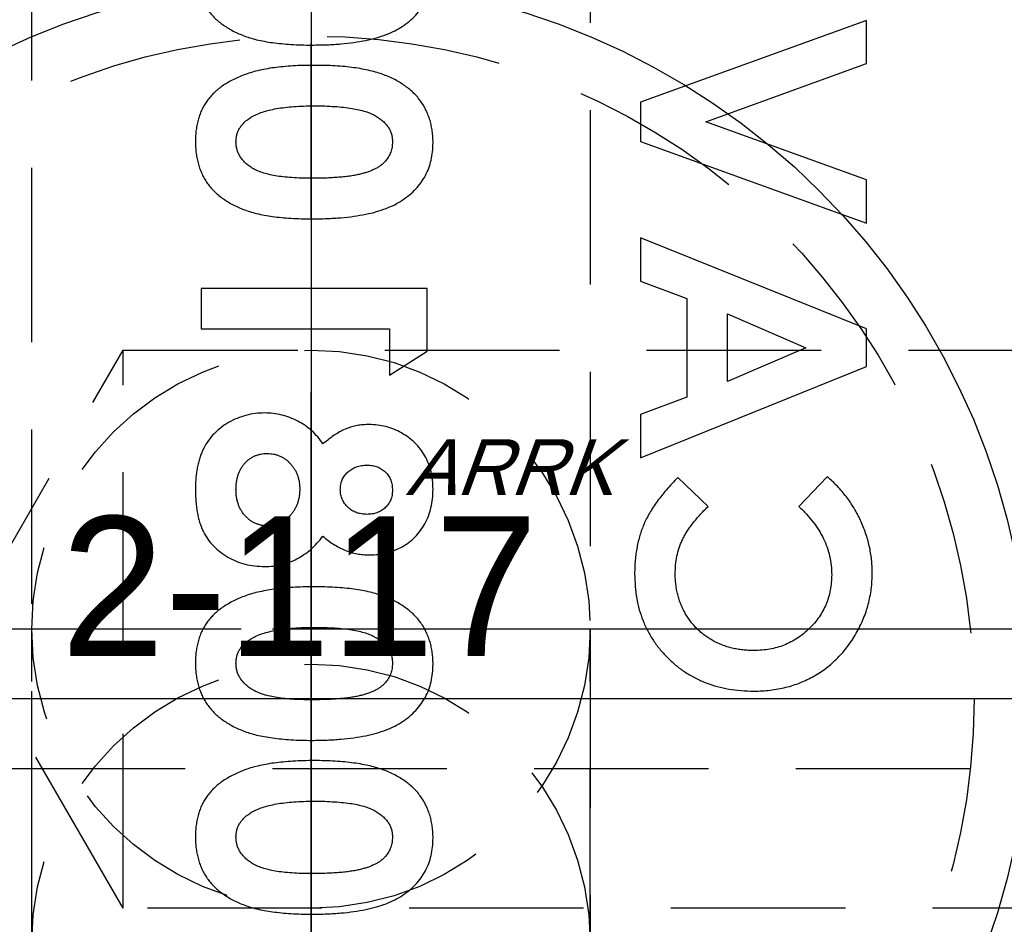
# Model space of a CAD drawing. Extents: x 2651 to 11825, y -3833 to 1075.
# Tile 266 of 656: x 4229 to 4243, y 252 to 265. Entities that reach past the tile are written whole.
import ezdxf

# ---------------------------------------------------------------- set-up
doc = ezdxf.new("R2010")
doc.units = 0
doc.header["$LTSCALE"] = 10
for name, pattern in [('CENTER', [2, 1.25, -0.25, 0.25, -0.25]), ('CNSCEN', [17, 15, -1, 0, -1]), ('CNSHID', [4, 3, -1]), ('HIDDEN', [0.375, 0.25, -0.125])]:
    doc.linetypes.add(name, pattern=pattern)
doc.layers.get('0').update_dxf_attribs({"linetype": 'CONTINUOUS'})
doc.layers.get('Defpoints').update_dxf_attribs({"linetype": 'CONTINUOUS'})
for name, color, linetype in [('1', 7, 'CONTINUOUS'), ('9', 3, 'CONTINUOUS'), ('COOL', 150, 'HIDDEN'), ('DIM', 3, 'CONTINUOUS'), ('WL1-HL', 4, 'CNSHID'), ('WOR1-CL', 1, 'CNSCEN'), ('WOR1-DL', 7, 'CONTINUOUS')]:
    doc.layers.add(name, color=color, linetype=linetype)
doc.styles.add('china', font='txt')
doc.styles.get("Standard").update_dxf_attribs({"font": 'romans.shx'})
doc.dimstyles.new('MM& INCH5', dxfattribs={"dimtxt": 5, "dimasz": 2.5, "dimexe": 1, "dimexo": 0.5, "dimtad": 0, "dimrnd": 1.38778e-17, "dimzin": 9, "dimdsep": 46, "dimtxsty": 'Standard', "dimblk": 'CLOSED', "dimcen": 0, "dimclrd": 3, "dimclre": 3, "dimclrt": 3, "dimazin": 2, "dimtfac": 0.75, "dimtofl": 0, "dimtmove": 0, "dimatfit": 3, "dimfxl": 0, "dimtolj": 1, "dimarcsym": 0})

# ---------------------------------------------------------------- blocks, each defined once
blk = doc.blocks.new('DSD')
at = {"layer": '1', "color": 7, "linetype": 'Continuous'}
for p, q in [((477.228, 547.808), (477.636, 548.234)), ((478.936, 548.234), (479.37, 547.821)), ((479.905, 547.538), (476.666, 546.23)), ((479.905, 546.918), (479.905, 547.538)), ((479.241, 546.666), (479.905, 546.918)), ((479.241, 545.255), (479.241, 546.666)), ((477.535, 545.961), (478.659, 546.446)), ((478.659, 546.446), (478.659, 545.475)), ((483.499, 546.355), (482.959, 546.008)), ((483.499, 545.691), (483.499, 546.355)), ((476.666, 546.23), (476.666, 545.691)), ((478.659, 545.475), (477.535, 545.961)), ((482.959, 546.008), (482.959, 545.11)), ((476.666, 545.691), (479.905, 544.383)), ((486.198, 545.691), (483.499, 545.691)), ((486.198, 545.11), (486.198, 545.691)), ((479.905, 545.004), (479.241, 545.255)), ((479.905, 544.383), (479.905, 545.004)), ((482.959, 545.11), (486.198, 545.11)), ((476.666, 544.175), (476.666, 543.554)), ((479.905, 543.003), (476.666, 544.175)), ((476.666, 543.554), (478.967, 542.722)), ((479.905, 542.443), (479.905, 543.003)), ((478.967, 542.722), (476.666, 541.888)), ((476.666, 541.269), (479.905, 542.443)), ((476.666, 541.888), (476.666, 541.269))]:
    blk.add_line(p, q, dxfattribs=at)
for points, knots in [([(484.61, 554.078), (484.539, 554.077), (484.4, 554.076), (484.2, 554.062), (484.015, 554.043), (483.845, 554.013), (483.69, 553.977), (483.552, 553.931), (483.427, 553.878), (483.353, 553.833), (483.317, 553.812)], [0, 0, 0, 0, 0.161071, 0.310789, 0.449904, 0.578376, 0.696617, 0.805987, 0.906562, 1, 1, 1, 1]), ([(486.281, 552.97), (486.28, 552.999), (486.279, 553.056), (486.272, 553.139), (486.258, 553.219), (486.24, 553.295), (486.216, 553.368), (486.187, 553.437), (486.152, 553.503), (486.112, 553.565), (486.067, 553.624), (486.016, 553.679), (485.96, 553.732), (485.897, 553.78), (485.83, 553.826), (485.757, 553.868), (485.679, 553.907), (485.594, 553.943), (485.502, 553.975), (485.402, 554.003), (485.292, 554.026), (485.173, 554.044), (485.046, 554.059), (484.909, 554.07), (484.763, 554.077), (484.662, 554.077), (484.61, 554.078)], [0, 0, 0, 0, 0.038217, 0.074867, 0.110158, 0.144454, 0.17808, 0.211171, 0.243687, 0.275872, 0.308376, 0.341263, 0.37515, 0.409655, 0.445157, 0.482073, 0.520576, 0.560554, 0.603108, 0.648689, 0.697948, 0.750768, 0.807309, 0.867656, 0.931861, 1, 1, 1, 1]), ([(483.317, 553.812), (483.282, 553.787), (483.213, 553.737), (483.123, 553.651), (483.047, 553.559), (482.984, 553.458), (482.935, 553.351), (482.901, 553.236), (482.881, 553.114), (482.878, 553.03), (482.876, 552.987)], [0, 0, 0, 0, 0.132314, 0.2587, 0.380912, 0.500535, 0.620923, 0.742376, 0.868281, 1, 1, 1, 1]), ([(483.458, 552.973), (483.459, 552.998), (483.461, 553.048), (483.481, 553.121), (483.512, 553.189), (483.55, 553.241), (483.585, 553.28), (483.618, 553.307), (483.654, 553.333), (483.695, 553.356), (483.741, 553.378), (483.79, 553.399), (483.845, 553.417), (483.904, 553.434), (483.969, 553.449), (484.041, 553.461), (484.12, 553.473), (484.205, 553.481), (484.298, 553.488), (484.398, 553.493), (484.505, 553.495), (484.579, 553.496), (484.617, 553.496)], [0, 0, 0, 0, 0.053834, 0.105543, 0.158054, 0.211987, 0.240207, 0.269794, 0.301343, 0.334608, 0.370284, 0.408089, 0.448681, 0.492069, 0.538664, 0.590371, 0.646388, 0.707195, 0.772947, 0.843643, 0.919308, 1, 1, 1, 1]), ([(484.617, 553.496), (484.666, 553.496), (484.761, 553.495), (484.897, 553.489), (485.021, 553.477), (485.133, 553.462), (485.233, 553.441), (485.322, 553.417), (485.399, 553.387), (485.465, 553.353), (485.52, 553.315), (485.568, 553.274), (485.609, 553.231), (485.642, 553.185), (485.668, 553.136), (485.686, 553.084), (485.697, 553.029), (485.699, 552.992), (485.7, 552.973)], [0, 0, 0, 0, 0.110734, 0.212341, 0.305502, 0.389835, 0.46669, 0.535262, 0.596763, 0.651066, 0.701036, 0.74786, 0.791833, 0.834284, 0.875334, 0.916035, 0.957652, 1, 1, 1, 1]), ([(482.876, 552.987), (482.877, 552.959), (482.878, 552.904), (482.886, 552.822), (482.9, 552.744), (482.919, 552.668), (482.943, 552.595), (482.973, 552.525), (483.009, 552.459), (483.05, 552.395), (483.096, 552.335), (483.149, 552.278), (483.207, 552.224), (483.271, 552.175), (483.341, 552.129), (483.416, 552.086), (483.497, 552.047), (483.584, 552.011), (483.679, 551.979), (483.782, 551.952), (483.893, 551.929), (484.014, 551.91), (484.143, 551.895), (484.281, 551.885), (484.428, 551.878), (484.528, 551.877), (484.58, 551.877)], [0, 0, 0, 0, 0.036635, 0.072034, 0.106626, 0.140306, 0.173619, 0.206426, 0.239067, 0.271883, 0.30484, 0.338529, 0.372616, 0.407548, 0.443719, 0.481312, 0.520113, 0.560913, 0.604025, 0.650075, 0.699572, 0.752363, 0.808789, 0.868954, 0.932675, 1, 1, 1, 1]), ([(484.58, 552.458), (484.529, 552.459), (484.431, 552.459), (484.29, 552.467), (484.161, 552.477), (484.044, 552.492), (483.94, 552.512), (483.849, 552.537), (483.769, 552.565), (483.701, 552.599), (483.644, 552.637), (483.594, 552.677), (483.552, 552.72), (483.517, 552.765), (483.49, 552.813), (483.471, 552.864), (483.46, 552.918), (483.458, 552.954), (483.458, 552.973)], [0, 0, 0, 0, 0.112115, 0.215802, 0.310203, 0.395993, 0.47341, 0.542778, 0.604548, 0.659357, 0.708764, 0.755356, 0.798687, 0.840017, 0.880203, 0.919733, 0.959049, 1, 1, 1, 1]), ([(484.58, 551.877), (484.632, 551.877), (484.734, 551.878), (484.882, 551.885), (485.021, 551.896), (485.151, 551.91), (485.272, 551.93), (485.385, 551.953), (485.489, 551.98), (485.583, 552.013), (485.671, 552.049), (485.752, 552.088), (485.827, 552.13), (485.896, 552.174), (485.959, 552.222), (486.017, 552.273), (486.067, 552.327), (486.113, 552.384), (486.153, 552.444), (486.188, 552.507), (486.216, 552.576), (486.24, 552.647), (486.258, 552.723), (486.272, 552.802), (486.279, 552.885), (486.28, 552.941), (486.281, 552.97)], [0, 0, 0, 0, 0.068491, 0.133077, 0.193829, 0.251083, 0.304401, 0.354408, 0.401295, 0.444701, 0.485692, 0.524676, 0.562307, 0.597947, 0.632474, 0.665752, 0.697985, 0.729586, 0.760825, 0.792355, 0.824313, 0.857156, 0.890927, 0.92596, 0.962061, 1, 1, 1, 1]), ([(485.7, 552.973), (485.699, 552.955), (485.698, 552.919), (485.687, 552.867), (485.67, 552.818), (485.645, 552.772), (485.613, 552.728), (485.575, 552.688), (485.529, 552.651), (485.495, 552.629), (485.477, 552.618)], [0, 0, 0, 0, 0.124035, 0.242846, 0.360342, 0.479042, 0.599334, 0.725488, 0.858549, 1, 1, 1, 1]), ([(485.477, 552.618), (485.453, 552.605), (485.403, 552.577), (485.318, 552.546), (485.223, 552.519), (485.116, 552.496), (484.998, 552.48), (484.868, 552.467), (484.728, 552.46), (484.631, 552.459), (484.58, 552.458)], [0, 0, 0, 0, 0.088871, 0.186355, 0.294078, 0.412237, 0.541778, 0.682703, 0.835096, 1, 1, 1, 1]), ([(484.61, 551.587), (484.539, 551.586), (484.4, 551.585), (484.2, 551.571), (484.015, 551.551), (483.845, 551.522), (483.69, 551.486), (483.552, 551.44), (483.427, 551.387), (483.353, 551.342), (483.317, 551.321)], [0, 0, 0, 0, 0.161071, 0.310789, 0.449904, 0.578376, 0.696617, 0.805987, 0.906562, 1, 1, 1, 1]), ([(486.281, 550.479), (486.28, 550.508), (486.279, 550.565), (486.272, 550.648), (486.258, 550.728), (486.24, 550.804), (486.216, 550.877), (486.187, 550.946), (486.152, 551.012), (486.112, 551.074), (486.067, 551.133), (486.016, 551.188), (485.96, 551.241), (485.897, 551.289), (485.83, 551.335), (485.757, 551.377), (485.679, 551.416), (485.594, 551.452), (485.502, 551.484), (485.402, 551.512), (485.292, 551.535), (485.173, 551.553), (485.046, 551.568), (484.909, 551.579), (484.763, 551.586), (484.662, 551.586), (484.61, 551.587)], [0, 0, 0, 0, 0.038217, 0.074867, 0.110158, 0.144454, 0.17808, 0.211171, 0.243687, 0.275872, 0.308376, 0.341263, 0.37515, 0.409655, 0.445157, 0.482073, 0.520576, 0.560554, 0.603108, 0.648689, 0.697948, 0.750768, 0.807309, 0.867656, 0.931861, 1, 1, 1, 1]), ([(483.317, 551.321), (483.282, 551.295), (483.213, 551.246), (483.123, 551.16), (483.047, 551.068), (482.984, 550.967), (482.935, 550.86), (482.901, 550.745), (482.881, 550.623), (482.878, 550.539), (482.876, 550.496)], [0, 0, 0, 0, 0.132314, 0.2587, 0.380912, 0.500535, 0.620923, 0.742376, 0.868281, 1, 1, 1, 1]), ([(483.458, 550.482), (483.459, 550.507), (483.461, 550.557), (483.481, 550.629), (483.512, 550.698), (483.55, 550.75), (483.585, 550.788), (483.618, 550.815), (483.654, 550.842), (483.695, 550.865), (483.741, 550.887), (483.79, 550.908), (483.845, 550.925), (483.904, 550.943), (483.969, 550.958), (484.041, 550.97), (484.12, 550.982), (484.205, 550.989), (484.298, 550.997), (484.398, 551.002), (484.505, 551.004), (484.579, 551.005), (484.617, 551.005)], [0, 0, 0, 0, 0.053834, 0.105543, 0.158054, 0.211987, 0.240207, 0.269794, 0.301343, 0.334608, 0.370284, 0.408089, 0.448681, 0.492069, 0.538664, 0.590371, 0.646388, 0.707195, 0.772947, 0.843643, 0.919308, 1, 1, 1, 1]), ([(484.617, 551.005), (484.666, 551.005), (484.761, 551.004), (484.897, 550.998), (485.021, 550.986), (485.133, 550.971), (485.233, 550.95), (485.322, 550.926), (485.399, 550.896), (485.465, 550.862), (485.52, 550.824), (485.568, 550.783), (485.609, 550.74), (485.642, 550.694), (485.668, 550.645), (485.686, 550.593), (485.697, 550.538), (485.699, 550.501), (485.7, 550.482)], [0, 0, 0, 0, 0.110734, 0.212341, 0.305502, 0.389835, 0.46669, 0.535262, 0.596763, 0.651066, 0.701036, 0.74786, 0.791833, 0.834284, 0.875334, 0.916035, 0.957652, 1, 1, 1, 1]), ([(478.281, 550.881), (478.241, 550.88), (478.162, 550.879), (478.046, 550.868), (477.932, 550.852), (477.823, 550.828), (477.716, 550.798), (477.614, 550.761), (477.514, 550.717), (477.418, 550.668), (477.326, 550.611), (477.239, 550.549), (477.156, 550.481), (477.078, 550.406), (477.004, 550.326), (476.936, 550.241), (476.871, 550.149), (476.812, 550.053), (476.759, 549.952), (476.711, 549.849), (476.672, 549.744), (476.639, 549.637), (476.615, 549.528), (476.596, 549.417), (476.586, 549.304), (476.584, 549.228), (476.583, 549.19)], [0, 0, 0, 0, 0.044663, 0.088512, 0.130926, 0.172904, 0.214, 0.254985, 0.295291, 0.335772, 0.376181, 0.416178, 0.45635, 0.496512, 0.537041, 0.578119, 0.619725, 0.662422, 0.705299, 0.74743, 0.789433, 0.831267, 0.872825, 0.91487, 0.957027, 1, 1, 1, 1]), ([(479.988, 549.199), (479.986, 549.26), (479.983, 549.378), (479.961, 549.551), (479.924, 549.715), (479.871, 549.872), (479.803, 550.02), (479.72, 550.159), (479.622, 550.29), (479.51, 550.412), (479.387, 550.522), (479.254, 550.619), (479.112, 550.699), (478.962, 550.766), (478.803, 550.818), (478.637, 550.854), (478.461, 550.877), (478.342, 550.879), (478.281, 550.881)], [0, 0, 0, 0, 0.067376, 0.131837, 0.194461, 0.255346, 0.315588, 0.375627, 0.436138, 0.497779, 0.55947, 0.620278, 0.680788, 0.741492, 0.803215, 0.866493, 0.93191, 1, 1, 1, 1]), ([(482.876, 550.496), (482.877, 550.468), (482.878, 550.413), (482.886, 550.331), (482.9, 550.253), (482.919, 550.177), (482.943, 550.104), (482.973, 550.034), (483.009, 549.968), (483.05, 549.904), (483.096, 549.843), (483.149, 549.787), (483.207, 549.733), (483.271, 549.684), (483.341, 549.638), (483.416, 549.595), (483.497, 549.556), (483.584, 549.52), (483.679, 549.488), (483.782, 549.461), (483.893, 549.438), (484.014, 549.418), (484.143, 549.404), (484.281, 549.394), (484.428, 549.387), (484.528, 549.386), (484.58, 549.386)], [0, 0, 0, 0, 0.036635, 0.072034, 0.106626, 0.140306, 0.173619, 0.206426, 0.239067, 0.271883, 0.30484, 0.338529, 0.372616, 0.407548, 0.443719, 0.481312, 0.520113, 0.560913, 0.604025, 0.650075, 0.699572, 0.752363, 0.808789, 0.868954, 0.932675, 1, 1, 1, 1]), ([(484.58, 549.967), (484.529, 549.967), (484.431, 549.968), (484.29, 549.975), (484.161, 549.986), (484.044, 550.001), (483.94, 550.021), (483.849, 550.045), (483.769, 550.074), (483.701, 550.108), (483.644, 550.146), (483.594, 550.186), (483.552, 550.229), (483.517, 550.274), (483.49, 550.322), (483.471, 550.373), (483.46, 550.426), (483.458, 550.463), (483.458, 550.482)], [0, 0, 0, 0, 0.112115, 0.215802, 0.310203, 0.395993, 0.47341, 0.542778, 0.604548, 0.659357, 0.708764, 0.755356, 0.798687, 0.840017, 0.880203, 0.919733, 0.959049, 1, 1, 1, 1]), ([(484.58, 549.386), (484.632, 549.386), (484.734, 549.387), (484.882, 549.393), (485.021, 549.405), (485.151, 549.419), (485.272, 549.439), (485.385, 549.462), (485.489, 549.489), (485.583, 549.522), (485.671, 549.558), (485.752, 549.597), (485.827, 549.639), (485.896, 549.683), (485.959, 549.731), (486.017, 549.782), (486.067, 549.836), (486.113, 549.892), (486.153, 549.953), (486.188, 550.016), (486.216, 550.084), (486.24, 550.156), (486.258, 550.231), (486.272, 550.31), (486.279, 550.394), (486.28, 550.45), (486.281, 550.479)], [0, 0, 0, 0, 0.068491, 0.133077, 0.193829, 0.251083, 0.304401, 0.354408, 0.401295, 0.444701, 0.485692, 0.524676, 0.562307, 0.597947, 0.632474, 0.665752, 0.697985, 0.729586, 0.760825, 0.792355, 0.824313, 0.857156, 0.890927, 0.92596, 0.962061, 1, 1, 1, 1]), ([(485.7, 550.482), (485.699, 550.463), (485.698, 550.428), (485.687, 550.376), (485.67, 550.327), (485.645, 550.28), (485.613, 550.237), (485.575, 550.197), (485.529, 550.16), (485.495, 550.138), (485.477, 550.127)], [0, 0, 0, 0, 0.124035, 0.242846, 0.360342, 0.479042, 0.599334, 0.725488, 0.858549, 1, 1, 1, 1]), ([(477.165, 549.213), (477.166, 549.25), (477.168, 549.324), (477.183, 549.433), (477.208, 549.536), (477.243, 549.636), (477.289, 549.731), (477.345, 549.821), (477.41, 549.907), (477.485, 549.987), (477.567, 550.06), (477.655, 550.124), (477.748, 550.178), (477.845, 550.223), (477.947, 550.257), (478.053, 550.282), (478.165, 550.296), (478.241, 550.298), (478.279, 550.299)], [0, 0, 0, 0, 0.064715, 0.127707, 0.188882, 0.249158, 0.309661, 0.370225, 0.432332, 0.495782, 0.559304, 0.621861, 0.683322, 0.744523, 0.806088, 0.868994, 0.933419, 1, 1, 1, 1]), ([(478.279, 550.299), (478.306, 550.299), (478.36, 550.298), (478.438, 550.292), (478.515, 550.281), (478.589, 550.265), (478.661, 550.246), (478.73, 550.223), (478.798, 550.194), (478.863, 550.162), (478.924, 550.124), (478.983, 550.084), (479.038, 550.041), (479.09, 549.993), (479.138, 549.942), (479.183, 549.887), (479.224, 549.829), (479.263, 549.767), (479.296, 549.703), (479.327, 549.637), (479.351, 549.568), (479.371, 549.498), (479.388, 549.427), (479.398, 549.353), (479.406, 549.278), (479.406, 549.227), (479.407, 549.202)], [0, 0, 0, 0, 0.045986, 0.090639, 0.134485, 0.177331, 0.219265, 0.260785, 0.302317, 0.343436, 0.384181, 0.424376, 0.464181, 0.504012, 0.543822, 0.583802, 0.624419, 0.665548, 0.706675, 0.747827, 0.788895, 0.830219, 0.871707, 0.913734, 0.956588, 1, 1, 1, 1]), ([(485.477, 550.127), (485.453, 550.114), (485.403, 550.086), (485.318, 550.055), (485.223, 550.028), (485.116, 550.005), (484.998, 549.989), (484.868, 549.975), (484.728, 549.969), (484.631, 549.968), (484.58, 549.967)], [0, 0, 0, 0, 0.088871, 0.186355, 0.294078, 0.412237, 0.541778, 0.682703, 0.835096, 1, 1, 1, 1]), ([(477.636, 548.234), (477.598, 548.271), (477.525, 548.341), (477.429, 548.455), (477.348, 548.573), (477.28, 548.694), (477.229, 548.819), (477.191, 548.947), (477.169, 549.079), (477.166, 549.168), (477.165, 549.213)], [0, 0, 0, 0, 0.139406, 0.272304, 0.399525, 0.522811, 0.642663, 0.761023, 0.879801, 1, 1, 1, 1]), ([(479.407, 549.202), (479.405, 549.158), (479.403, 549.073), (479.384, 548.948), (479.352, 548.829), (479.315, 548.734), (479.278, 548.66), (479.244, 548.603), (479.205, 548.544), (479.162, 548.485), (479.113, 548.424), (479.058, 548.362), (478.999, 548.298), (478.957, 548.256), (478.936, 548.234)], [0, 0, 0, 0, 0.117048, 0.22997, 0.340704, 0.449355, 0.505557, 0.565303, 0.628205, 0.694729, 0.765019, 0.83958, 0.91775, 1, 1, 1, 1]), ([(476.583, 549.19), (476.584, 549.157), (476.585, 549.092), (476.593, 548.996), (476.606, 548.9), (476.625, 548.805), (476.648, 548.71), (476.678, 548.617), (476.711, 548.525), (476.751, 548.434), (476.794, 548.345), (476.844, 548.259), (476.896, 548.175), (476.954, 548.096), (477.016, 548.019), (477.082, 547.945), (477.153, 547.875), (477.203, 547.831), (477.228, 547.808)], [0, 0, 0, 0, 0.062276, 0.123904, 0.185067, 0.24684, 0.308435, 0.370241, 0.432587, 0.495925, 0.559351, 0.621943, 0.684393, 0.746986, 0.809441, 0.872508, 0.935769, 1, 1, 1, 1]), ([(479.37, 547.821), (479.398, 547.85), (479.453, 547.907), (479.53, 547.993), (479.6, 548.078), (479.665, 548.161), (479.722, 548.244), (479.772, 548.325), (479.816, 548.405), (479.854, 548.485), (479.886, 548.565), (479.913, 548.648), (479.936, 548.733), (479.955, 548.821), (479.97, 548.911), (479.98, 549.005), (479.987, 549.101), (479.988, 549.166), (479.988, 549.199)], [0, 0, 0, 0, 0.077783, 0.151816, 0.22254, 0.290278, 0.354641, 0.415798, 0.474709, 0.530426, 0.58558, 0.640906, 0.697901, 0.75542, 0.814521, 0.874462, 0.93667, 1, 1, 1, 1]), ([(485.291, 549.095), (485.249, 549.094), (485.168, 549.091), (485.048, 549.071), (484.934, 549.036), (484.826, 548.988), (484.723, 548.927), (484.627, 548.851), (484.536, 548.762), (484.482, 548.695), (484.454, 548.66)], [0, 0, 0, 0, 0.127276, 0.250113, 0.370492, 0.489901, 0.611006, 0.735976, 0.864676, 1, 1, 1, 1]), ([(486.281, 547.987), (486.281, 548.018), (486.28, 548.079), (486.275, 548.168), (486.266, 548.252), (486.253, 548.331), (486.237, 548.405), (486.217, 548.474), (486.194, 548.538), (486.159, 548.617), (486.104, 548.706), (486.023, 548.804), (485.927, 548.889), (485.819, 548.963), (485.698, 549.021), (485.569, 549.065), (485.432, 549.091), (485.339, 549.094), (485.291, 549.095)], [0, 0, 0, 0, 0.055435, 0.108254, 0.158196, 0.205337, 0.250257, 0.292763, 0.333308, 0.371723, 0.445982, 0.520049, 0.595546, 0.673687, 0.753384, 0.833349, 0.915178, 1, 1, 1, 1]), ([(483.784, 548.929), (483.742, 548.928), (483.66, 548.925), (483.54, 548.903), (483.426, 548.865), (483.318, 548.814), (483.219, 548.75), (483.13, 548.673), (483.055, 548.582), (482.99, 548.482), (482.939, 548.372), (482.903, 548.252), (482.88, 548.124), (482.878, 548.036), (482.876, 547.991)], [0, 0, 0, 0, 0.085205, 0.168105, 0.249227, 0.330676, 0.411657, 0.491096, 0.570629, 0.651741, 0.734794, 0.819583, 0.907717, 1, 1, 1, 1]), ([(484.454, 548.66), (484.429, 548.681), (484.381, 548.724), (484.302, 548.778), (484.222, 548.824), (484.139, 548.863), (484.053, 548.892), (483.966, 548.914), (483.876, 548.926), (483.815, 548.928), (483.784, 548.929)], [0, 0, 0, 0, 0.132691, 0.261229, 0.386616, 0.5095, 0.631048, 0.753001, 0.875241, 1, 1, 1, 1]), ([(484.786, 547.986), (484.787, 548.004), (484.787, 548.04), (484.794, 548.093), (484.804, 548.143), (484.818, 548.192), (484.838, 548.238), (484.861, 548.282), (484.888, 548.323), (484.919, 548.362), (484.953, 548.397), (484.989, 548.429), (485.027, 548.455), (485.066, 548.476), (485.106, 548.494), (485.149, 548.505), (485.193, 548.513), (485.223, 548.514), (485.238, 548.514)], [0, 0, 0, 0, 0.070599, 0.139149, 0.206028, 0.270871, 0.334512, 0.399137, 0.463434, 0.527972, 0.592126, 0.65344, 0.712618, 0.770133, 0.826602, 0.883252, 0.941109, 1, 1, 1, 1]), ([(485.238, 548.514), (485.254, 548.514), (485.286, 548.513), (485.331, 548.506), (485.376, 548.495), (485.418, 548.479), (485.458, 548.459), (485.496, 548.434), (485.533, 548.405), (485.567, 548.371), (485.598, 548.334), (485.625, 548.293), (485.649, 548.25), (485.666, 548.204), (485.682, 548.155), (485.692, 548.104), (485.699, 548.049), (485.699, 548.012), (485.7, 547.993)], [0, 0, 0, 0, 0.060864, 0.120715, 0.178298, 0.236019, 0.29302, 0.351482, 0.411328, 0.473181, 0.535898, 0.598282, 0.66091, 0.724489, 0.789043, 0.857007, 0.926649, 1, 1, 1, 1]), ([(483.458, 548.005), (483.459, 548.029), (483.461, 548.075), (483.481, 548.142), (483.514, 548.201), (483.56, 548.253), (483.615, 548.295), (483.679, 548.327), (483.75, 548.345), (483.8, 548.347), (483.825, 548.348)], [0, 0, 0, 0, 0.127262, 0.247553, 0.366178, 0.488656, 0.611945, 0.735099, 0.863648, 1, 1, 1, 1]), ([(483.825, 548.348), (483.851, 548.347), (483.902, 548.344), (483.974, 548.325), (484.04, 548.293), (484.097, 548.248), (484.144, 548.194), (484.18, 548.133), (484.201, 548.065), (484.204, 548.018), (484.205, 547.994)], [0, 0, 0, 0, 0.133898, 0.261449, 0.385304, 0.511572, 0.636353, 0.7554, 0.874932, 1, 1, 1, 1]), ([(482.876, 547.991), (482.878, 547.946), (482.88, 547.86), (482.903, 547.734), (482.939, 547.617), (482.992, 547.508), (483.057, 547.409), (483.135, 547.321), (483.226, 547.244), (483.328, 547.179), (483.437, 547.126), (483.552, 547.088), (483.671, 547.066), (483.752, 547.063), (483.793, 547.061)], [0, 0, 0, 0, 0.091221, 0.177862, 0.261335, 0.343215, 0.424061, 0.504025, 0.585043, 0.667993, 0.751668, 0.833587, 0.916294, 1, 1, 1, 1]), ([(483.821, 547.642), (483.795, 547.643), (483.746, 547.646), (483.675, 547.664), (483.612, 547.697), (483.557, 547.74), (483.513, 547.795), (483.48, 547.858), (483.461, 547.929), (483.459, 547.979), (483.458, 548.005)], [0, 0, 0, 0, 0.133239, 0.257679, 0.377945, 0.498835, 0.619558, 0.739824, 0.86564, 1, 1, 1, 1]), ([(484.205, 547.994), (484.204, 547.969), (484.202, 547.921), (484.181, 547.853), (484.147, 547.792), (484.1, 547.739), (484.042, 547.696), (483.975, 547.664), (483.9, 547.646), (483.848, 547.643), (483.821, 547.642)], [0, 0, 0, 0, 0.1261, 0.245667, 0.362596, 0.483064, 0.606895, 0.731199, 0.860607, 1, 1, 1, 1]), ([(485.251, 547.476), (485.235, 547.477), (485.203, 547.478), (485.157, 547.484), (485.112, 547.496), (485.069, 547.512), (485.028, 547.532), (484.99, 547.558), (484.953, 547.587), (484.919, 547.622), (484.888, 547.659), (484.861, 547.699), (484.837, 547.741), (484.818, 547.786), (484.804, 547.833), (484.794, 547.882), (484.787, 547.933), (484.787, 547.968), (484.786, 547.986)], [0, 0, 0, 0, 0.063232, 0.123596, 0.183631, 0.241965, 0.301454, 0.360997, 0.421479, 0.484582, 0.547964, 0.610316, 0.672871, 0.735109, 0.798492, 0.863878, 0.930919, 1, 1, 1, 1]), ([(485.7, 547.993), (485.699, 547.974), (485.699, 547.936), (485.693, 547.881), (485.683, 547.83), (485.669, 547.781), (485.652, 547.735), (485.63, 547.692), (485.604, 547.652), (485.575, 547.616), (485.543, 547.583), (485.508, 547.554), (485.471, 547.53), (485.431, 547.51), (485.389, 547.495), (485.345, 547.484), (485.299, 547.477), (485.267, 547.476), (485.251, 547.476)], [0, 0, 0, 0, 0.075044, 0.146237, 0.214829, 0.280463, 0.343689, 0.406255, 0.467269, 0.527809, 0.587997, 0.646697, 0.703965, 0.760495, 0.818097, 0.877165, 0.937588, 1, 1, 1, 1]), ([(485.291, 546.895), (485.337, 546.896), (485.427, 546.899), (485.559, 546.926), (485.687, 546.97), (485.807, 547.029), (485.917, 547.103), (486.015, 547.189), (486.098, 547.288), (486.153, 547.38), (486.191, 547.46), (486.214, 547.523), (486.235, 547.591), (486.252, 547.662), (486.265, 547.738), (486.274, 547.818), (486.28, 547.901), (486.281, 547.958), (486.281, 547.987)], [0, 0, 0, 0, 0.082105, 0.162845, 0.24281, 0.324136, 0.404552, 0.481939, 0.558683, 0.635915, 0.675544, 0.716421, 0.758883, 0.802991, 0.848925, 0.897233, 0.947306, 1, 1, 1, 1]), ([(483.793, 547.061), (483.822, 547.062), (483.878, 547.063), (483.962, 547.074), (484.041, 547.093), (484.12, 547.12), (484.199, 547.156), (484.28, 547.206), (484.367, 547.266), (484.424, 547.314), (484.454, 547.339)], [0, 0, 0, 0, 0.117593, 0.230768, 0.342388, 0.452438, 0.56823, 0.697745, 0.841089, 1, 1, 1, 1]), ([(484.454, 547.339), (484.478, 547.305), (484.526, 547.237), (484.612, 547.149), (484.708, 547.072), (484.814, 547.009), (484.926, 546.958), (485.044, 546.922), (485.166, 546.899), (485.249, 546.896), (485.291, 546.895)], [0, 0, 0, 0, 0.126717, 0.250825, 0.374307, 0.498747, 0.623473, 0.74737, 0.87229, 1, 1, 1, 1]), ([(484.61, 544.113), (484.539, 544.112), (484.4, 544.111), (484.2, 544.098), (484.015, 544.078), (483.845, 544.049), (483.69, 544.013), (483.552, 543.966), (483.427, 543.914), (483.353, 543.869), (483.317, 543.847)], [0, 0, 0, 0, 0.161071, 0.310789, 0.449904, 0.578376, 0.696617, 0.805987, 0.906562, 1, 1, 1, 1]), ([(486.281, 543.006), (486.28, 543.035), (486.279, 543.091), (486.272, 543.175), (486.258, 543.254), (486.24, 543.331), (486.216, 543.403), (486.187, 543.473), (486.152, 543.539), (486.112, 543.601), (486.067, 543.659), (486.016, 543.715), (485.96, 543.767), (485.897, 543.816), (485.83, 543.861), (485.757, 543.904), (485.679, 543.942), (485.594, 543.979), (485.502, 544.01), (485.402, 544.038), (485.292, 544.061), (485.173, 544.08), (485.046, 544.095), (484.909, 544.106), (484.763, 544.112), (484.662, 544.113), (484.61, 544.113)], [0, 0, 0, 0, 0.038217, 0.074867, 0.110158, 0.144454, 0.17808, 0.211171, 0.243687, 0.275872, 0.308376, 0.341263, 0.37515, 0.409655, 0.445157, 0.482073, 0.520576, 0.560554, 0.603108, 0.648689, 0.697948, 0.750768, 0.807309, 0.867656, 0.931861, 1, 1, 1, 1]), ([(483.317, 543.847), (483.282, 543.822), (483.213, 543.773), (483.123, 543.687), (483.047, 543.594), (482.984, 543.494), (482.935, 543.386), (482.901, 543.271), (482.881, 543.149), (482.878, 543.065), (482.876, 543.023)], [0, 0, 0, 0, 0.132314, 0.2587, 0.380912, 0.500535, 0.620923, 0.742376, 0.868281, 1, 1, 1, 1]), ([(483.458, 543.008), (483.459, 543.034), (483.461, 543.084), (483.481, 543.156), (483.512, 543.224), (483.55, 543.276), (483.585, 543.315), (483.618, 543.342), (483.654, 543.368), (483.695, 543.391), (483.741, 543.413), (483.79, 543.434), (483.845, 543.452), (483.904, 543.469), (483.969, 543.484), (484.041, 543.497), (484.12, 543.508), (484.205, 543.516), (484.298, 543.523), (484.398, 543.529), (484.505, 543.531), (484.579, 543.531), (484.617, 543.532)], [0, 0, 0, 0, 0.053834, 0.105543, 0.158054, 0.211987, 0.240207, 0.269794, 0.301343, 0.334608, 0.370284, 0.408089, 0.448681, 0.492069, 0.538664, 0.590371, 0.646388, 0.707195, 0.772947, 0.843643, 0.919308, 1, 1, 1, 1]), ([(484.617, 543.532), (484.666, 543.531), (484.761, 543.53), (484.897, 543.524), (485.021, 543.512), (485.133, 543.497), (485.233, 543.476), (485.322, 543.452), (485.399, 543.423), (485.465, 543.389), (485.52, 543.351), (485.568, 543.31), (485.609, 543.267), (485.642, 543.22), (485.668, 543.171), (485.686, 543.119), (485.697, 543.065), (485.699, 543.027), (485.7, 543.008)], [0, 0, 0, 0, 0.110734, 0.212341, 0.305502, 0.389835, 0.46669, 0.535262, 0.596763, 0.651066, 0.701036, 0.74786, 0.791833, 0.834284, 0.875334, 0.916035, 0.957652, 1, 1, 1, 1]), ([(482.876, 543.023), (482.877, 542.994), (482.878, 542.939), (482.886, 542.858), (482.9, 542.779), (482.919, 542.703), (482.943, 542.631), (482.973, 542.561), (483.009, 542.495), (483.05, 542.431), (483.096, 542.37), (483.149, 542.313), (483.207, 542.26), (483.271, 542.21), (483.341, 542.164), (483.416, 542.121), (483.497, 542.082), (483.584, 542.047), (483.679, 542.015), (483.782, 541.988), (483.893, 541.964), (484.014, 541.945), (484.143, 541.93), (484.281, 541.92), (484.428, 541.913), (484.528, 541.913), (484.58, 541.913)], [0, 0, 0, 0, 0.036635, 0.072034, 0.106626, 0.140306, 0.173619, 0.206426, 0.239067, 0.271883, 0.30484, 0.338529, 0.372616, 0.407548, 0.443719, 0.481312, 0.520113, 0.560913, 0.604025, 0.650075, 0.699572, 0.752363, 0.808789, 0.868954, 0.932675, 1, 1, 1, 1]), ([(484.58, 542.494), (484.529, 542.494), (484.431, 542.494), (484.29, 542.502), (484.161, 542.512), (484.044, 542.528), (483.94, 542.548), (483.849, 542.572), (483.769, 542.601), (483.701, 542.635), (483.644, 542.673), (483.594, 542.713), (483.552, 542.755), (483.517, 542.8), (483.49, 542.848), (483.471, 542.899), (483.46, 542.953), (483.458, 542.99), (483.458, 543.008)], [0, 0, 0, 0, 0.112115, 0.215802, 0.310203, 0.395993, 0.47341, 0.542778, 0.604548, 0.659357, 0.708764, 0.755356, 0.798687, 0.840017, 0.880203, 0.919733, 0.959049, 1, 1, 1, 1]), ([(484.58, 541.913), (484.632, 541.913), (484.734, 541.913), (484.882, 541.92), (485.021, 541.931), (485.151, 541.945), (485.272, 541.965), (485.385, 541.988), (485.489, 542.016), (485.583, 542.049), (485.671, 542.084), (485.752, 542.123), (485.827, 542.165), (485.896, 542.209), (485.959, 542.258), (486.017, 542.308), (486.067, 542.363), (486.113, 542.419), (486.153, 542.479), (486.188, 542.543), (486.216, 542.611), (486.24, 542.682), (486.258, 542.758), (486.272, 542.837), (486.279, 542.92), (486.28, 542.977), (486.281, 543.006)], [0, 0, 0, 0, 0.068491, 0.133077, 0.193829, 0.251083, 0.304401, 0.354408, 0.401295, 0.444701, 0.485692, 0.524676, 0.562307, 0.597947, 0.632474, 0.665752, 0.697985, 0.729586, 0.760825, 0.792355, 0.824313, 0.857156, 0.890927, 0.92596, 0.962061, 1, 1, 1, 1]), ([(485.7, 543.008), (485.699, 542.99), (485.698, 542.954), (485.687, 542.902), (485.67, 542.853), (485.645, 542.807), (485.613, 542.764), (485.575, 542.723), (485.529, 542.686), (485.495, 542.665), (485.477, 542.653)], [0, 0, 0, 0, 0.124035, 0.242846, 0.360342, 0.479042, 0.599334, 0.725488, 0.858549, 1, 1, 1, 1]), ([(485.477, 542.653), (485.453, 542.64), (485.403, 542.613), (485.318, 542.581), (485.223, 542.554), (485.116, 542.531), (484.998, 542.516), (484.868, 542.502), (484.728, 542.495), (484.631, 542.494), (484.58, 542.494)], [0, 0, 0, 0, 0.088871, 0.186355, 0.294078, 0.412237, 0.541778, 0.682703, 0.835096, 1, 1, 1, 1]), ([(484.61, 541.622), (484.539, 541.621), (484.4, 541.62), (484.2, 541.607), (484.015, 541.587), (483.845, 541.558), (483.69, 541.521), (483.552, 541.475), (483.427, 541.422), (483.353, 541.378), (483.317, 541.356)], [0, 0, 0, 0, 0.161071, 0.310789, 0.449904, 0.578376, 0.696617, 0.805987, 0.906562, 1, 1, 1, 1]), ([(486.281, 540.515), (486.28, 540.543), (486.279, 540.6), (486.272, 540.684), (486.258, 540.763), (486.24, 540.839), (486.216, 540.912), (486.187, 540.982), (486.152, 541.047), (486.112, 541.11), (486.067, 541.168), (486.016, 541.223), (485.96, 541.276), (485.897, 541.325), (485.83, 541.37), (485.757, 541.412), (485.679, 541.451), (485.594, 541.487), (485.502, 541.519), (485.402, 541.547), (485.292, 541.57), (485.173, 541.589), (485.046, 541.603), (484.909, 541.614), (484.763, 541.621), (484.662, 541.622), (484.61, 541.622)], [0, 0, 0, 0, 0.038217, 0.074867, 0.110158, 0.144454, 0.17808, 0.211171, 0.243687, 0.275872, 0.308376, 0.341263, 0.37515, 0.409655, 0.445157, 0.482073, 0.520576, 0.560554, 0.603108, 0.648689, 0.697948, 0.750768, 0.807309, 0.867656, 0.931861, 1, 1, 1, 1]), ([(483.317, 541.356), (483.282, 541.331), (483.213, 541.282), (483.123, 541.196), (483.047, 541.103), (482.984, 541.003), (482.935, 540.895), (482.901, 540.78), (482.881, 540.658), (482.878, 540.574), (482.876, 540.531)], [0, 0, 0, 0, 0.132314, 0.2587, 0.380912, 0.500535, 0.620923, 0.742376, 0.868281, 1, 1, 1, 1])]:
    blk.add_open_spline(points, degree=3, knots=knots, dxfattribs=at)
blk = doc.blocks.new('*D178')
at = {"layer": 'Defpoints', "color": 0}
for p in [(4171.684, 387.642), (4446.684, 255.642), (4473.321, 255.642)]:
    blk.add_point(p, dxfattribs=at)
at = {"layer": 'DIM', "color": 3, "lineweight": -2}
blk.add_line((4447.184, 255.642), (4473.321, 255.642), dxfattribs=at)
at = {"layer": 'DIM', "color": 3, "insert": (4496.327, 255.642), "char_height": 5, "attachment_point": 5}
blk.add_mtext('\\A1;132 [5.197]', dxfattribs=at)
blk = doc.blocks.new('_Closed')
at = {"color": 0, "linetype": 'ByBlock', "lineweight": -2}
for p, q in [((-1, 0.1667), (0, 0)), ((-1, 0.1667), (-1, -0.1667)), ((0, 0), (-1, -0.1667)), ((0, 0), (-1, 0))]:
    blk.add_line(p, q, dxfattribs=at)
blk = doc.blocks.new('*D179')
at = {"layer": 'Defpoints', "color": 0}
for p in [(4171.684, 387.642), (4473.321, 263.642), (4381.212, 262.642)]:
    blk.add_point(p, dxfattribs=at)
at = {"layer": 'DIM', "color": 3, "lineweight": -2}
for p, q in [((4463.321, 262.642), (4468.321, 263.642)), ((4468.321, 263.642), (4473.321, 263.642)), ((4381.712, 262.642), (4463.321, 262.642))]:
    blk.add_line(p, q, dxfattribs=at)
at = {"layer": 'DIM', "color": 3, "insert": (4496.327, 263.642), "char_height": 5, "attachment_point": 5}
blk.add_mtext('\\A1;125 [4.921]', dxfattribs=at)
blk = doc.blocks.new('*D180')
at = {"layer": 'Defpoints', "color": 0}
for p in [(4171.684, 387.642), (4446.684, 212.642), (4473.321, 212.642)]:
    blk.add_point(p, dxfattribs=at)
at = {"layer": 'DIM', "color": 3, "lineweight": -2}
blk.add_line((4447.184, 212.642), (4473.321, 212.642), dxfattribs=at)
at = {"layer": 'DIM', "color": 3, "insert": (4493.946, 212.642), "char_height": 5, "attachment_point": 5}
blk.add_mtext('\\A1;175 [6.89]', dxfattribs=at)
blk = doc.blocks.new('*D181')
at = {"layer": 'Defpoints', "color": 0}
for p in [(4171.684, 387.642), (4446.684, 182.642), (4473.321, 182.642)]:
    blk.add_point(p, dxfattribs=at)
at = {"layer": 'DIM', "color": 3, "lineweight": -2}
blk.add_line((4447.184, 182.642), (4473.321, 182.642), dxfattribs=at)
at = {"layer": 'DIM', "color": 3, "insert": (4496.684, 182.642), "char_height": 5, "attachment_point": 5}
blk.add_mtext('\\A1;205 [8.071]', dxfattribs=at)
blk = doc.blocks.new('*D182')
at = {"layer": 'Defpoints', "color": 0}
for p in [(4171.684, 387.642), (4446.684, 162.642), (4473.321, 162.642)]:
    blk.add_point(p, dxfattribs=at)
at = {"layer": 'DIM', "color": 3, "lineweight": -2}
blk.add_line((4447.184, 162.642), (4473.321, 162.642), dxfattribs=at)
at = {"layer": 'DIM', "color": 3, "insert": (4496.684, 162.642), "char_height": 5, "attachment_point": 5}
blk.add_mtext('\\A1;225 [8.858]', dxfattribs=at)
blk = doc.blocks.new('*D183')
at = {"layer": 'Defpoints', "color": 0}
for p in [(4171.684, 387.642), (4446.684, 119.642), (4473.321, 119.642)]:
    blk.add_point(p, dxfattribs=at)
at = {"layer": 'DIM', "color": 3, "lineweight": -2}
blk.add_line((4447.184, 119.642), (4473.321, 119.642), dxfattribs=at)
at = {"layer": 'DIM', "color": 3, "insert": (4499.065, 119.642), "char_height": 5, "attachment_point": 5}
blk.add_mtext('\\A1;268 [10.551]', dxfattribs=at)
blk = doc.blocks.new('*D184')
at = {"layer": 'Defpoints', "color": 0}
for p in [(4171.684, 387.642), (4446.684, 12.642), (4473.321, 12.642)]:
    blk.add_point(p, dxfattribs=at)
at = {"layer": 'DIM', "color": 3, "lineweight": -2}
blk.add_line((4447.184, 12.642), (4473.321, 12.642), dxfattribs=at)
at = {"layer": 'DIM', "color": 3, "insert": (4499.065, 12.642), "char_height": 5, "attachment_point": 5}
blk.add_mtext('\\A1;375 [14.764]', dxfattribs=at)
blk = doc.blocks.new('*D185')
at = {"layer": 'Defpoints', "color": 0}
for p in [(4171.684, 387.642), (4446.684, 55.642), (4473.321, 55.642)]:
    blk.add_point(p, dxfattribs=at)
at = {"layer": 'DIM', "color": 3, "lineweight": -2}
blk.add_line((4447.184, 55.642), (4473.321, 55.642), dxfattribs=at)
at = {"layer": 'DIM', "color": 3, "insert": (4499.065, 55.642), "char_height": 5, "attachment_point": 5}
blk.add_mtext('\\A1;332 [13.071]', dxfattribs=at)
blk = doc.blocks.new('*D186')
at = {"layer": 'Defpoints', "color": 0}
for p in [(4171.684, 387.642), (4381.212, -22.358), (4473.321, -22.358)]:
    blk.add_point(p, dxfattribs=at)
at = {"layer": 'DIM', "color": 3, "lineweight": -2}
blk.add_line((4381.712, -22.358), (4473.321, -22.358), dxfattribs=at)
at = {"layer": 'DIM', "color": 3, "insert": (4499.065, -22.358), "char_height": 5, "attachment_point": 5}
blk.add_mtext('\\A1;410 [16.142]', dxfattribs=at)
blk = doc.blocks.new('*D187')
at = {"layer": 'Defpoints', "color": 0}
for p in [(4171.684, 387.642), (4274.104, -57.358), (4473.321, -57.358)]:
    blk.add_point(p, dxfattribs=at)
at = {"layer": 'DIM', "color": 3, "lineweight": -2}
blk.add_line((4274.604, -57.358), (4473.321, -57.358), dxfattribs=at)
at = {"layer": 'DIM', "color": 3, "insert": (4496.684, -57.358), "char_height": 5, "attachment_point": 5}
blk.add_mtext('\\A1;445 [17.52]', dxfattribs=at)
blk = doc.blocks.new('*D188')
at = {"layer": 'Defpoints', "color": 0}
for p in [(4171.684, 387.642), (4271.924, -104.358), (4473.321, -104.358)]:
    blk.add_point(p, dxfattribs=at)
at = {"layer": 'DIM', "color": 3, "lineweight": -2}
blk.add_line((4272.424, -104.358), (4473.321, -104.358), dxfattribs=at)
at = {"layer": 'DIM', "color": 3, "insert": (4496.684, -104.358), "char_height": 5, "attachment_point": 5}
blk.add_mtext('\\A1;492 [19.37]', dxfattribs=at)
blk = doc.blocks.new('*D189')
at = {"layer": 'Defpoints', "color": 0}
for p in [(4171.684, 387.642), (4285.884, -124.358), (4473.321, -124.358)]:
    blk.add_point(p, dxfattribs=at)
at = {"layer": 'DIM', "color": 3, "lineweight": -2}
blk.add_line((4286.384, -124.358), (4473.321, -124.358), dxfattribs=at)
at = {"layer": 'DIM', "color": 3, "insert": (4499.065, -124.358), "char_height": 5, "attachment_point": 5}
blk.add_mtext('\\A1;512 [20.157]', dxfattribs=at)
blk = doc.blocks.new('*D193')
at = {"layer": 'Defpoints', "color": 0}
for p in [(4171.684, 387.642), (4401.864, -82.358), (4473.321, -82.358)]:
    blk.add_point(p, dxfattribs=at)
at = {"layer": 'DIM', "color": 3, "lineweight": -2}
blk.add_line((4402.364, -82.358), (4473.321, -82.358), dxfattribs=at)
at = {"layer": 'DIM', "color": 3, "insert": (4499.065, -82.358), "char_height": 5, "attachment_point": 5}
blk.add_mtext('\\A1;470 [18.504]', dxfattribs=at)
blk = doc.blocks.new('*D199')
at = {"layer": 'Defpoints', "color": 0}
for p in [(4171.684, 387.642), (4256.684, -119.598), (4256.684, -149.953)]:
    blk.add_point(p, dxfattribs=at)
at = {"layer": 'DIM', "color": 3, "lineweight": -2}
blk.add_line((4256.684, -120.098), (4256.684, -149.953), dxfattribs=at)
at = {"layer": 'DIM', "color": 3, "insert": (4256.684, -170.935), "char_height": 5, "attachment_point": 5, "rotation": 90}
blk.add_mtext('\\A1;85 [3.346]', dxfattribs=at)
blk = doc.blocks.new('*D200')
at = {"layer": 'Defpoints', "color": 0}
for p in [(4171.684, 387.642), (4278.684, -131.558), (4278.684, -149.953)]:
    blk.add_point(p, dxfattribs=at)
at = {"layer": 'DIM', "color": 3, "lineweight": -2}
blk.add_line((4278.684, -132.058), (4278.684, -149.953), dxfattribs=at)
at = {"layer": 'DIM', "color": 3, "insert": (4278.684, -172.959), "char_height": 5, "attachment_point": 5, "rotation": 90}
blk.add_mtext('\\A1;107 [4.213]', dxfattribs=at)
blk = doc.blocks.new('*D201')
at = {"layer": 'Defpoints', "color": 0}
for p in [(4171.684, 387.642), (4296.684, -137.358), (4296.684, -149.953)]:
    blk.add_point(p, dxfattribs=at)
at = {"layer": 'DIM', "color": 3, "lineweight": -2}
blk.add_line((4296.684, -137.858), (4296.684, -149.953), dxfattribs=at)
at = {"layer": 'DIM', "color": 3, "insert": (4296.684, -172.959), "char_height": 5, "attachment_point": 5, "rotation": 90}
blk.add_mtext('\\A1;125 [4.921]', dxfattribs=at)
blk = doc.blocks.new('*D202')
at = {"layer": 'Defpoints', "color": 0}
for p in [(4171.684, 387.642), (4246.684, -84.778), (4246.684, -149.953)]:
    blk.add_point(p, dxfattribs=at)
at = {"layer": 'DIM', "color": 3, "lineweight": -2}
blk.add_line((4246.684, -85.278), (4246.684, -149.953), dxfattribs=at)
at = {"layer": 'DIM', "color": 3, "insert": (4246.684, -170.935), "char_height": 5, "attachment_point": 5, "rotation": 90}
blk.add_mtext('\\A1;75 [2.953]', dxfattribs=at)
blk = doc.blocks.new('*D203')
at = {"layer": 'Defpoints', "color": 0}
for p in [(4171.684, 387.642), (4368.684, -115.538), (4368.684, -149.953)]:
    blk.add_point(p, dxfattribs=at)
at = {"layer": 'DIM', "color": 3, "lineweight": -2}
blk.add_line((4368.684, -116.038), (4368.684, -149.953), dxfattribs=at)
at = {"layer": 'DIM', "color": 3, "insert": (4368.684, -172.959), "char_height": 5, "attachment_point": 5, "rotation": 90}
blk.add_mtext('\\A1;197 [7.756]', dxfattribs=at)
blk = doc.blocks.new('117')
at = {"layer": 'WL1-HL'}
for radius in [13.87, 10.3]:
    blk.add_circle((254.95, 1693.104), radius, dxfattribs=at)
at = {"layer": 'WOR1-CL'}
for p, q in [((254.95, 1707.474), (254.95, 1678.734)), ((269.32, 1693.104), (240.58, 1693.104))]:
    blk.add_line(p, q, dxfattribs=at)
at = {"layer": '9', "style": 'china'}
blk.add_text('2-117', height=2, dxfattribs=at).set_placement((251.365, 1693.722))
at = {"layer": 'WOR1-DL', "style": 'china', "oblique": 20}
blk.add_text('ARRK', height=0.8, dxfattribs=at).set_placement((256.305, 1696.027))
blk = doc.blocks.new('A$C257357D5')
at = {"layer": 'COOL', "color": 1, "linetype": 'CENTER'}
for p, q in [((61, -60.106), (61, 35)), ((275, -31), (58.88, -31))]:
    blk.add_line(p, q, dxfattribs=at)
at = {"layer": 'COOL'}
for p, q in [((58.309, -35), (58.309, -27)), ((70.447, -31), (51.553, -31)), ((57, -35.5), (57, -31)), ((65, -35.5), (65, -31)), ((70.447, -33), (51.553, -33))]:
    blk.add_line(p, q, dxfattribs=at)
for points in [[(57, -49.388), (57, 32.691), (61, 35), (65, 32.691), (65, -49.388)], [(237.406, -35), (58.309, -35), (56, -31), (58.309, -27), (237.406, -27)]]:
    blk.add_lwpolyline(points, dxfattribs=at)
for centre, radius in [((61, -32), 9.5), ((61, -31), 4), ((61, -35.5), 4)]:
    blk.add_circle(centre, radius, dxfattribs=at)
blk.add_blockref('117', (-193.95, -1725.104), dxfattribs=at)

msp = doc.modelspace()

# ---------------------------------------------------------------- block references
at = {"layer": 'DIM', "rotation": 180}
msp.add_blockref('DSD', (4717.309, 806.636), dxfattribs=at)
at = {"layer": 'DIM'}
msp.add_blockref('A$C257357D5', (4171.684, 287.642), dxfattribs=at)

# ---------------------------------------------------------------- dimensions: what is measured, and where the dimension line sits
for feature_location, offset, dtype, picture, middle in [((4446.684, 255.642), (26.637, 0), 0, '*D178', (4496.327, 255.642)), ((4381.212, 262.642), (92.109, 1), 0, '*D179', (4496.327, 263.642)), ((4446.684, 212.642), (26.637, 0), 0, '*D180', (4493.946, 212.642)), ((4446.684, 182.642), (26.637, 0), 0, '*D181', (4496.684, 182.642)), ((4446.684, 162.642), (26.637, 0), 0, '*D182', (4496.684, 162.642)), ((4446.684, 119.642), (26.637, 0), 0, '*D183', (4499.065, 119.642)), ((4446.684, 12.642), (26.637, 0), 0, '*D184', (4499.065, 12.642)), ((4446.684, 55.642), (26.637, 0), 0, '*D185', (4499.065, 55.642)), ((4381.212, -22.358), (92.109, 0), 0, '*D186', (4499.065, -22.358)), ((4274.104, -57.358), (199.217, 0), 0, '*D187', (4496.684, -57.358)), ((4271.924, -104.358), (201.397, 0), 0, '*D188', (4496.684, -104.358)), ((4285.884, -124.358), (187.437, 0), 0, '*D189', (4499.065, -124.358)), ((4401.864, -82.358), (71.457, 0), 0, '*D193', (4499.065, -82.358)), ((4256.684, -119.598), (0, -30.355), 1, '*D199', (4256.684, -170.935)), ((4278.684, -131.558), (0, -18.395), 1, '*D200', (4278.684, -172.959)), ((4296.684, -137.358), (0, -12.595), 1, '*D201', (4296.684, -172.959)), ((4246.684, -84.778), (0, -65.175), 1, '*D202', (4246.684, -170.935)), ((4368.684, -115.538), (0, -34.415), 1, '*D203', (4368.684, -172.959))]:
    dim = msp.add_ordinate_dim(feature_location=feature_location, offset=offset, dtype=dtype, origin=(4171.684, 387.642), dimstyle='MM& INCH5', dxfattribs=at)
    dim.commit()
    dim.dimension.update_dxf_attribs({"geometry": picture, "text_midpoint": middle})

doc.saveas('drawing.dxf')
